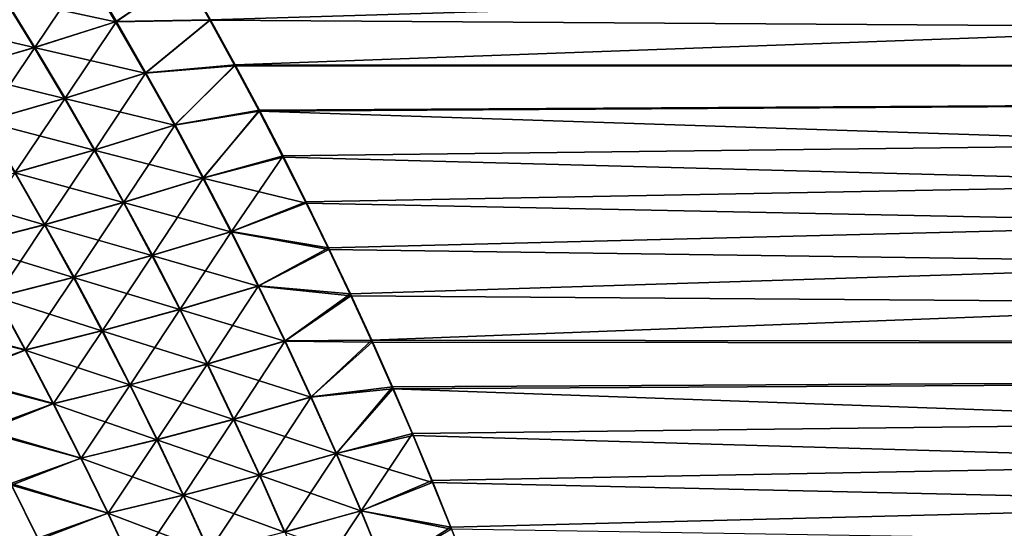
# Model space of a CAD drawing. Header units: metres. Extents: x -22 to 72, y -237 to 23.
# Tile 314 of 363: x 24.85 to 29.44, y 9.44 to 11.81. Entities that reach past the tile are written whole.
import ezdxf

# ---------------------------------------------------------------- set-up
doc = ezdxf.new("R2010")
doc.units = ezdxf.units.M
doc.layers.add('solid_509588_MEDIA_SW0001', color=7, linetype='CONTINUOUS')

msp = doc.modelspace()

# ---------------------------------------------------------------- linework, layer by layer
at = {"layer": 'solid_509588_MEDIA_SW0001'}
for points in [[(59.700001, 12.834648, 67.878571), (59.700001, 11.587123, 66.986046), (25.23407, 12.649909, 67.737549)], [(59.700001, 12.834648, 101.121429), (25.616209, 12.022956, 101.717682), (25.735098, 11.813438, 101.862106)], [(59.700001, 12.834648, 101.121429), (25.735098, 11.813438, 101.862106), (25.85104, 11.602937, 102.003479)], [(59.700001, 11.587123, 102.013954), (59.700001, 12.834648, 101.121429), (25.85104, 11.602937, 102.003479)], [(59.700001, 11.587123, 66.986046), (25.363386, 12.441572, 67.582336), (25.23407, 12.649909, 67.737549)], [(59.700001, 11.587123, 66.986046), (25.489464, 12.232317, 67.430428), (25.363386, 12.441572, 67.582336)], [(59.700001, 11.587123, 66.986046), (25.612322, 12.022232, 67.281815), (25.489464, 12.232317, 67.430428)], [(25.155392, 12.041637, 101.718094), (24.772316, 11.918557, 101.845299), (24.916204, 11.684945, 102.002762)], [(25.296255, 11.805863, 101.880409), (25.155392, 12.041637, 101.718094), (24.916204, 11.684945, 102.002762)], [(25.296255, 11.805863, 101.880409), (25.616209, 12.022956, 101.717682), (25.155392, 12.041637, 101.718094)], [(25.152052, 12.040547, 67.281158), (25.293013, 11.804622, 67.118752), (24.769249, 11.917532, 67.154037)], [(25.152052, 12.040547, 67.281158), (25.612322, 12.022232, 67.281815), (25.293013, 11.804622, 67.118752)], [(25.293013, 11.804622, 67.118752), (25.612322, 12.022232, 67.281815), (25.732088, 11.811273, 67.136421)], [(25.296255, 11.805863, 101.880409), (25.735098, 11.813438, 101.862106), (25.616209, 12.022956, 101.717682)], [(59.700001, 11.587123, 66.986046), (25.732088, 11.811273, 67.136421), (25.612322, 12.022232, 67.281815)], [(24.769249, 11.917532, 67.154037), (24.913235, 11.683759, 66.996483), (24.389463, 11.806226, 67.008415)], [(24.916204, 11.684945, 102.002762), (24.772316, 11.918557, 101.845299), (24.539122, 11.575357, 102.14357)], [(25.293013, 11.804622, 67.118752), (24.913235, 11.683759, 66.996483), (24.769249, 11.917532, 67.154037)], [(25.434534, 11.56641, 102.040497), (25.735098, 11.813438, 101.862106), (25.296255, 11.805863, 101.880409)], [(25.434534, 11.56641, 102.040497), (25.85104, 11.602937, 102.003479), (25.735098, 11.813438, 101.862106)], [(24.913235, 11.683759, 66.996483), (24.536419, 11.574222, 66.855774), (24.389463, 11.806226, 67.008415)], [(25.293013, 11.804622, 67.118752), (25.431431, 11.565064, 66.958626), (24.913235, 11.683759, 66.996483)], [(25.296255, 11.805863, 101.880409), (24.916204, 11.684945, 102.002762), (25.057442, 11.447718, 102.158089)], [(25.434534, 11.56641, 102.040497), (25.296255, 11.805863, 101.880409), (25.057442, 11.447718, 102.158089)], [(25.293013, 11.804622, 67.118752), (25.732088, 11.811273, 67.136421), (25.431431, 11.565064, 66.958626)], [(25.431431, 11.565064, 66.958626), (25.732088, 11.811273, 67.136421), (25.84889, 11.599389, 66.994164)], [(59.700001, 11.587123, 66.986046), (25.84889, 11.599389, 66.994164), (25.732088, 11.811273, 67.136421)], [(24.913235, 11.683759, 66.996483), (25.054604, 11.44642, 66.841103), (24.536419, 11.574222, 66.855774)], [(24.916204, 11.684945, 102.002762), (24.539122, 11.575357, 102.14357), (24.683262, 11.339978, 102.29409)], [(25.057442, 11.447718, 102.158089), (24.916204, 11.684945, 102.002762), (24.683262, 11.339978, 102.29409)], [(25.431431, 11.565064, 66.958626), (25.054604, 11.44642, 66.841103), (24.913235, 11.683759, 66.996483)], [(25.431431, 11.565064, 66.958626), (25.84889, 11.599389, 66.994164), (25.567226, 11.321896, 66.80088)], [(25.570156, 11.323291, 102.198235), (25.85104, 11.602937, 102.003479), (25.434534, 11.56641, 102.040497)], [(25.567226, 11.321896, 66.80088), (25.84889, 11.599389, 66.994164), (25.962852, 11.386528, 66.854973)], [(25.570156, 11.323291, 102.198235), (25.964211, 11.391325, 102.14193), (25.85104, 11.602937, 102.003479)], [(59.700001, 11.587123, 66.986046), (25.962852, 11.386528, 66.854973), (25.84889, 11.599389, 66.994164)], [(59.700001, 11.587123, 102.013954), (25.85104, 11.602937, 102.003479), (25.964211, 11.391325, 102.14193)], [(59.700001, 11.587123, 66.986046), (59.700001, 10.277775, 66.186966), (25.962852, 11.386528, 66.854973)], [(59.700001, 11.587123, 102.013954), (25.964211, 11.391325, 102.14193), (26.074743, 11.178501, 102.277542)], [(59.700001, 11.587123, 102.013954), (26.074743, 11.178501, 102.277542), (26.182413, 10.964672, 102.410217)], [(59.700001, 11.587123, 102.013954), (26.182413, 10.964672, 102.410217), (26.287201, 10.74994, 102.539925)], [(59.700001, 11.587123, 102.013954), (26.287201, 10.74994, 102.539925), (26.389166, 10.534346, 102.666664)], [(59.700001, 11.587123, 102.013954), (26.389166, 10.534346, 102.666664), (26.488371, 10.317932, 102.790443)], [(59.700001, 10.277775, 102.813034), (59.700001, 11.587123, 102.013954), (26.488371, 10.317932, 102.790443)], [(25.054604, 11.44642, 66.841103), (24.680685, 11.338721, 66.705193), (24.536419, 11.574222, 66.855774)], [(25.431431, 11.565064, 66.958626), (25.567226, 11.321896, 66.80088), (25.054604, 11.44642, 66.841103)], [(25.434534, 11.56641, 102.040497), (25.057442, 11.447718, 102.158089), (25.195955, 11.206887, 102.311188)], [(25.570156, 11.323291, 102.198235), (25.434534, 11.56641, 102.040497), (25.195955, 11.206887, 102.311188)], [(25.054604, 11.44642, 66.841103), (25.193279, 11.205531, 66.687988), (24.680685, 11.338721, 66.705193)], [(25.057442, 11.447718, 102.158089), (24.683262, 11.339978, 102.29409), (24.824614, 11.101065, 102.44249)], [(25.195955, 11.206887, 102.311188), (25.057442, 11.447718, 102.158089), (24.824614, 11.101065, 102.44249)], [(25.567226, 11.321896, 66.80088), (25.193279, 11.205531, 66.687988), (25.054604, 11.44642, 66.841103)], [(25.567226, 11.321896, 66.80088), (25.962852, 11.386528, 66.854973), (25.700323, 11.075145, 66.645607)], [(25.703043, 11.076536, 102.353539), (25.964211, 11.391325, 102.14193), (25.570156, 11.323291, 102.198235)], [(25.700323, 11.075145, 66.645607), (25.962852, 11.386528, 66.854973), (26.074074, 11.17265, 66.718781)], [(25.703043, 11.076536, 102.353539), (26.074743, 11.178501, 102.277542), (25.964211, 11.391325, 102.14193)], [(59.700001, 10.277775, 66.186966), (26.074074, 11.17265, 66.718781), (25.962852, 11.386528, 66.854973)], [(25.193279, 11.205531, 66.687988), (24.822187, 11.099743, 66.556763), (24.680685, 11.338721, 66.705193)], [(25.567226, 11.321896, 66.80088), (25.700323, 11.075145, 66.645607), (25.193279, 11.205531, 66.687988)], [(25.570156, 11.323291, 102.198235), (25.195955, 11.206887, 102.311188), (25.331667, 10.962484, 102.46196)], [(25.703043, 11.076536, 102.353539), (25.570156, 11.323291, 102.198235), (25.331667, 10.962484, 102.46196)], [(25.193279, 11.205531, 66.687988), (25.329185, 10.961125, 66.537239), (24.822187, 11.099743, 66.556763)], [(25.195955, 11.206887, 102.311188), (24.824614, 11.101065, 102.44249), (24.963099, 10.858647, 102.588669)], [(25.331667, 10.962484, 102.46196), (25.195955, 11.206887, 102.311188), (24.963099, 10.858647, 102.588669)], [(25.700323, 11.075145, 66.645607), (25.329185, 10.961125, 66.537239), (25.193279, 11.205531, 66.687988)], [(25.700323, 11.075145, 66.645607), (26.074074, 11.17265, 66.718781), (26.182388, 10.957884, 66.585625)], [(25.833111, 10.826194, 102.506287), (26.074743, 11.178501, 102.277542), (25.703043, 11.076536, 102.353539)], [(25.833111, 10.826194, 102.506287), (26.182413, 10.964672, 102.410217), (26.074743, 11.178501, 102.277542)], [(59.700001, 10.277775, 66.186966), (26.182388, 10.957884, 66.585625), (26.074074, 11.17265, 66.718781)], [(24.822187, 11.099743, 66.556763), (24.96085, 10.857318, 66.410599), (24.454967, 11.004823, 66.407562)], [(24.963099, 10.858647, 102.588669), (24.824614, 11.101065, 102.44249), (24.598345, 10.76531, 102.733322)], [(25.329185, 10.961125, 66.537239), (24.96085, 10.857318, 66.410599), (24.822187, 11.099743, 66.556763)], [(25.703043, 11.076536, 102.353539), (25.331667, 10.962484, 102.46196), (25.464499, 10.714556, 102.610283)], [(25.833111, 10.826194, 102.506287), (25.703043, 11.076536, 102.353539), (25.464499, 10.714556, 102.610283)], [(25.700323, 11.075145, 66.645607), (25.830635, 10.824859, 66.49292), (25.329185, 10.961125, 66.537239)], [(25.700323, 11.075145, 66.645607), (26.182388, 10.957884, 66.585625), (25.830635, 10.824859, 66.49292)], [(24.96085, 10.857318, 66.410599), (24.596327, 10.764007, 66.266029), (24.454967, 11.004823, 66.407562)], [(25.329185, 10.961125, 66.537239), (25.462238, 10.713247, 66.388969), (24.96085, 10.857318, 66.410599)], [(25.331667, 10.962484, 102.46196), (24.963099, 10.858647, 102.588669), (25.098637, 10.612774, 102.732506)], [(25.464499, 10.714556, 102.610283), (25.331667, 10.962484, 102.46196), (25.098637, 10.612774, 102.732506)], [(25.830635, 10.824859, 66.49292), (25.462238, 10.713247, 66.388969), (25.329185, 10.961125, 66.537239)], [(25.830635, 10.824859, 66.49292), (26.182388, 10.957884, 66.585625), (26.287783, 10.74232, 66.455536)], [(25.833111, 10.826194, 102.506287), (26.287201, 10.74994, 102.539925), (26.182413, 10.964672, 102.410217)], [(59.700001, 10.277775, 66.186966), (26.287783, 10.74232, 66.455536), (26.182388, 10.957884, 66.585625)], [(24.96085, 10.857318, 66.410599), (25.09659, 10.611489, 66.266808), (24.596327, 10.764007, 66.266029)], [(24.963099, 10.858647, 102.588669), (24.598345, 10.76531, 102.733322), (24.736532, 10.521127, 102.872635)], [(25.098637, 10.612774, 102.732506), (24.963099, 10.858647, 102.588669), (24.736532, 10.521127, 102.872635)], [(25.462238, 10.713247, 66.388969), (25.09659, 10.611489, 66.266808), (24.96085, 10.857318, 66.410599)], [(25.830635, 10.824859, 66.49292), (25.958076, 10.571083, 66.342934), (25.462238, 10.713247, 66.388969)], [(25.833111, 10.826194, 102.506287), (25.464499, 10.714556, 102.610283), (25.594364, 10.463151, 102.756042)], [(25.960281, 10.572311, 102.656357), (25.833111, 10.826194, 102.506287), (25.594364, 10.463151, 102.756042)], [(25.830635, 10.824859, 66.49292), (26.287783, 10.74232, 66.455536), (25.958076, 10.571083, 66.342934)], [(25.960281, 10.572311, 102.656357), (26.287201, 10.74994, 102.539925), (25.833111, 10.826194, 102.506287)], [(25.09659, 10.611489, 66.266808), (24.734694, 10.519863, 66.126755), (24.596327, 10.764007, 66.266029)], [(25.462238, 10.713247, 66.388969), (25.59235, 10.461944, 66.243294), (25.09659, 10.611489, 66.266808)], [(25.464499, 10.714556, 102.610283), (25.098637, 10.612774, 102.732506), (25.231146, 10.363491, 102.873894)], [(25.594364, 10.463151, 102.756042), (25.464499, 10.714556, 102.610283), (25.231146, 10.363491, 102.873894)], [(25.958076, 10.571083, 66.342934), (25.59235, 10.461944, 66.243294), (25.462238, 10.713247, 66.388969)], [(25.958076, 10.571083, 66.342934), (26.287783, 10.74232, 66.455536), (26.390305, 10.52602, 66.328514)], [(25.960281, 10.572311, 102.656357), (26.389166, 10.534346, 102.666664), (26.287201, 10.74994, 102.539925)], [(59.700001, 10.277775, 66.186966), (26.390305, 10.52602, 66.328514), (26.287783, 10.74232, 66.455536)], [(25.09659, 10.611489, 66.266808), (25.229322, 10.362304, 66.125488), (24.734694, 10.519863, 66.126755)], [(25.098637, 10.612774, 102.732506), (24.736532, 10.521127, 102.872635), (24.871626, 10.273607, 103.009598)], [(25.231146, 10.363491, 102.873894), (25.098637, 10.612774, 102.732506), (24.871626, 10.273607, 103.009598)], [(25.59235, 10.461944, 66.243294), (25.229322, 10.362304, 66.125488), (25.09659, 10.611489, 66.266808)], [(25.958076, 10.571083, 66.342934), (26.082565, 10.313865, 66.195747), (25.59235, 10.461944, 66.243294)], [(25.960281, 10.572311, 102.656357), (25.594364, 10.463151, 102.756042), (25.721186, 10.208324, 102.899124)], [(26.084473, 10.314948, 102.803642), (25.960281, 10.572311, 102.656357), (25.721186, 10.208324, 102.899124)], [(25.958076, 10.571083, 66.342934), (26.390305, 10.52602, 66.328514), (26.082565, 10.313865, 66.195747)], [(26.084473, 10.314948, 102.803642), (26.389166, 10.534346, 102.666664), (25.960281, 10.572311, 102.656357)], [(26.082565, 10.313865, 66.195747), (26.390305, 10.52602, 66.328514), (26.489998, 10.309046, 66.204544)], [(26.084473, 10.314948, 102.803642), (26.488371, 10.317932, 102.790443), (26.389166, 10.534346, 102.666664)], [(59.700001, 10.277775, 66.186966), (26.489998, 10.309046, 66.204544), (26.390305, 10.52602, 66.328514)], [(24.40411, 10.395934, 103.054214), (24.871626, 10.273607, 103.009598), (24.736532, 10.521127, 102.872635)], [(24.734694, 10.519863, 66.126755), (24.869987, 10.272438, 65.989845), (24.407131, 10.386537, 65.940819)], [(25.229322, 10.362304, 66.125488), (24.869987, 10.272438, 65.989845), (24.734694, 10.519863, 66.126755)], [(25.59235, 10.461944, 66.243294), (25.719442, 10.20726, 66.100304), (25.229322, 10.362304, 66.125488)], [(25.594364, 10.463151, 102.756042), (25.231146, 10.363491, 102.873894), (25.360546, 10.110855, 103.012718)], [(25.721186, 10.208324, 102.899124), (25.594364, 10.463151, 102.756042), (25.360546, 10.110855, 103.012718)], [(26.082565, 10.313865, 66.195747), (25.719442, 10.20726, 66.100304), (25.59235, 10.461944, 66.243294)], [(24.40411, 10.395934, 103.054214), (24.540472, 10.150473, 103.185654), (24.871626, 10.273607, 103.009598)], [(24.869987, 10.272438, 65.989845), (24.54344, 10.141299, 65.809631), (24.407131, 10.386537, 65.940819)], [(25.229322, 10.362304, 66.125488), (25.358965, 10.109808, 65.986755), (24.869987, 10.272438, 65.989845)], [(25.231146, 10.363491, 102.873894), (24.871626, 10.273607, 103.009598), (25.003548, 10.022807, 103.144104)], [(25.360546, 10.110855, 103.012718), (25.231146, 10.363491, 102.873894), (25.003548, 10.022807, 103.144104)], [(25.719442, 10.20726, 66.100304), (25.358965, 10.109808, 65.986755), (25.229322, 10.362304, 66.125488)], [(26.082565, 10.313865, 66.195747), (26.20402, 10.053258, 66.051476), (25.719442, 10.20726, 66.100304)], [(26.084473, 10.314948, 102.803642), (25.721186, 10.208324, 102.899124), (25.844889, 9.950149, 103.039421)], [(26.20561, 10.054174, 102.948029), (26.084473, 10.314948, 102.803642), (25.844889, 9.950149, 103.039421)], [(26.082565, 10.313865, 66.195747), (26.489998, 10.309046, 66.204544), (26.20402, 10.053258, 66.051476)], [(26.20561, 10.054174, 102.948029), (26.488371, 10.317932, 102.790443), (26.084473, 10.314948, 102.803642)], [(26.20402, 10.053258, 66.051476), (26.489998, 10.309046, 66.204544), (26.586912, 10.091457, 66.083633)], [(26.20561, 10.054174, 102.948029), (26.584871, 10.100739, 102.911278), (26.488371, 10.317932, 102.790443)], [(59.700001, 10.277775, 102.813034), (26.488371, 10.317932, 102.790443), (26.584871, 10.100739, 102.911278)], [(59.700001, 10.277775, 66.186966), (26.586912, 10.091457, 66.083633), (26.489998, 10.309046, 66.204544)], [(24.540472, 10.150473, 103.185654), (25.003548, 10.022807, 103.144104), (24.871626, 10.273607, 103.009598)], [(24.869987, 10.272438, 65.989845), (25.002125, 10.021775, 65.855415), (24.54344, 10.141299, 65.809631)], [(25.358965, 10.109808, 65.986755), (25.002125, 10.021775, 65.855415), (24.869987, 10.272438, 65.989845)], [(59.700001, 10.277775, 102.813034), (26.584871, 10.100739, 102.911278), (26.678715, 9.882822, 103.02916)], [(59.700001, 10.277775, 66.186966), (59.700001, 8.91359, 65.485588), (26.586912, 10.091457, 66.083633)], [(59.700001, 10.277775, 102.813034), (26.678715, 9.882822, 103.02916), (26.769737, 9.66438, 103.144028)], [(59.700001, 10.277775, 102.813034), (26.769737, 9.66438, 103.144028), (26.857971, 9.445384, 103.255928)], [(59.700001, 10.277775, 102.813034), (26.857971, 9.445384, 103.255928), (26.943516, 9.225739, 103.364937)], [(59.700001, 10.277775, 102.813034), (26.943516, 9.225739, 103.364937), (27.026466, 9.005344, 103.47113)], [(59.700001, 8.91359, 103.514412), (59.700001, 10.277775, 102.813034), (27.026466, 9.005344, 103.47113)], [(25.719442, 10.20726, 66.100304), (25.843431, 9.949248, 65.960106), (25.358965, 10.109808, 65.986755)], [(25.721186, 10.208324, 102.899124), (25.360546, 10.110855, 103.012718), (25.486765, 9.854934, 103.148865)], [(25.844889, 9.950149, 103.039421), (25.721186, 10.208324, 102.899124), (25.486765, 9.854934, 103.148865)], [(26.20402, 10.053258, 66.051476), (25.843431, 9.949248, 65.960106), (25.719442, 10.20726, 66.100304)], [(24.540472, 10.150473, 103.185654), (24.67362, 9.901852, 103.314751), (25.003548, 10.022807, 103.144104)], [(25.002125, 10.021775, 65.855415), (24.67655, 9.89295, 65.680801), (24.54344, 10.141299, 65.809631)], [(25.358965, 10.109808, 65.986755), (25.485441, 9.85405, 65.850708), (25.002125, 10.021775, 65.855415)], [(25.360546, 10.110855, 103.012718), (25.003548, 10.022807, 103.144104), (25.132225, 9.768793, 103.276047)], [(25.486765, 9.854934, 103.148865), (25.360546, 10.110855, 103.012718), (25.132225, 9.768793, 103.276047)], [(25.843431, 9.949248, 65.960106), (25.485441, 9.85405, 65.850708), (25.358965, 10.109808, 65.986755)], [(26.20402, 10.053258, 66.051476), (26.586912, 10.091457, 66.083633), (26.322357, 9.789316, 65.91021)], [(26.32362, 9.790065, 103.089394), (26.584871, 10.100739, 102.911278), (26.20561, 10.054174, 102.948029)], [(26.322357, 9.789316, 65.91021), (26.586912, 10.091457, 66.083633), (26.68107, 9.873339, 65.965782)], [(26.32362, 9.790065, 103.089394), (26.678715, 9.882822, 103.02916), (26.584871, 10.100739, 102.911278)], [(59.700001, 8.91359, 65.485588), (26.68107, 9.873339, 65.965782), (26.586912, 10.091457, 66.083633)], [(24.67362, 9.901852, 103.314751), (25.132225, 9.768793, 103.276047), (25.003548, 10.022807, 103.144104)], [(25.002125, 10.021775, 65.855415), (25.131033, 9.767922, 65.723564), (24.67655, 9.89295, 65.680801)], [(25.485441, 9.85405, 65.850708), (25.131033, 9.767922, 65.723564), (25.002125, 10.021775, 65.855415)], [(26.20402, 10.053258, 66.051476), (26.322357, 9.789316, 65.91021), (25.843431, 9.949248, 65.960106)], [(26.20561, 10.054174, 102.948029), (25.844889, 9.950149, 103.039421), (25.965399, 9.688694, 103.176819)], [(26.32362, 9.790065, 103.089394), (26.20561, 10.054174, 102.948029), (25.965399, 9.688694, 103.176819)], [(25.843431, 9.949248, 65.960106), (25.964241, 9.687961, 65.822815), (25.485441, 9.85405, 65.850708)], [(25.844889, 9.950149, 103.039421), (25.486765, 9.854934, 103.148865), (25.609726, 9.595799, 103.282219)], [(25.965399, 9.688694, 103.176819), (25.844889, 9.950149, 103.039421), (25.609726, 9.595799, 103.282219)], [(26.322357, 9.789316, 65.91021), (25.964241, 9.687961, 65.822815), (25.843431, 9.949248, 65.960106)], [(24.67362, 9.901852, 103.314751), (24.803482, 9.650135, 103.441391), (25.132225, 9.768793, 103.276047)], [(25.131033, 9.767922, 65.723564), (24.806393, 9.641533, 65.554436), (24.67655, 9.89295, 65.680801)], [(26.438423, 9.522679, 103.227646), (26.678715, 9.882822, 103.02916), (26.32362, 9.790065, 103.089394)], [(26.438423, 9.522679, 103.227646), (26.769737, 9.66438, 103.144028), (26.678715, 9.882822, 103.02916)], [(25.485441, 9.85405, 65.850708), (25.608675, 9.595079, 65.717438), (25.131033, 9.767922, 65.723564)], [(25.486765, 9.854934, 103.148865), (25.132225, 9.768793, 103.276047), (25.257584, 9.511634, 103.405312)], [(25.609726, 9.595799, 103.282219), (25.486765, 9.854934, 103.148865), (25.257584, 9.511634, 103.405312)], [(25.964241, 9.687961, 65.822815), (25.608675, 9.595079, 65.717438), (25.485441, 9.85405, 65.850708)], [(26.322357, 9.789316, 65.91021), (26.68107, 9.873339, 65.965782), (26.772305, 9.654941, 65.851082)], [(59.700001, 8.91359, 65.485588), (26.772305, 9.654941, 65.851082), (26.68107, 9.873339, 65.965782)], [(26.322357, 9.789316, 65.91021), (26.437496, 9.522087, 65.772057), (25.964241, 9.687961, 65.822815)], [(26.32362, 9.790065, 103.089394), (25.965399, 9.688694, 103.176819), (26.082638, 9.424022, 103.311203)], [(26.438423, 9.522679, 103.227646), (26.32362, 9.790065, 103.089394), (26.082638, 9.424022, 103.311203)], [(26.322357, 9.789316, 65.91021), (26.772305, 9.654941, 65.851082), (26.437496, 9.522087, 65.772057)], [(24.803482, 9.650135, 103.441391), (25.257584, 9.511634, 103.405312), (25.132225, 9.768793, 103.276047)], [(25.131033, 9.767922, 65.723564), (25.256634, 9.510926, 65.594383), (24.806393, 9.641533, 65.554436)], [(25.608675, 9.595079, 65.717438), (25.256634, 9.510926, 65.594383), (25.131033, 9.767922, 65.723564)], [(25.964241, 9.687961, 65.822815), (26.081789, 9.423442, 65.688515), (25.608675, 9.595079, 65.717438)], [(25.965399, 9.688694, 103.176819), (25.609726, 9.595799, 103.282219), (25.729357, 9.333507, 103.412682)], [(26.082638, 9.424022, 103.311203), (25.965399, 9.688694, 103.176819), (25.729357, 9.333507, 103.412682)], [(26.437496, 9.522087, 65.772057), (26.081789, 9.423442, 65.688515), (25.964241, 9.687961, 65.822815)], [(26.437496, 9.522087, 65.772057), (26.772305, 9.654941, 65.851082), (26.860659, 9.436201, 65.739456)], [(26.438423, 9.522679, 103.227646), (26.857971, 9.445384, 103.255928), (26.769737, 9.66438, 103.144028)], [(59.700001, 8.91359, 65.485588), (26.860659, 9.436201, 65.739456), (26.772305, 9.654941, 65.851082)], [(24.576872, 9.352141, 103.711708), (24.929987, 9.395387, 103.565475), (24.803482, 9.650135, 103.441391)], [(24.806393, 9.641533, 65.554436), (24.932894, 9.387089, 65.430618), (24.578125, 9.347492, 65.286224)], [(24.803482, 9.650135, 103.441391), (24.929987, 9.395387, 103.565475), (25.257584, 9.511634, 103.405312)], [(25.256634, 9.510926, 65.594383), (24.932894, 9.387089, 65.430618), (24.806393, 9.641533, 65.554436)], [(25.608675, 9.595079, 65.717438), (25.728584, 9.332938, 65.587059), (25.256634, 9.510926, 65.594383)], [(25.609726, 9.595799, 103.282219), (25.257584, 9.511634, 103.405312), (25.379549, 9.251384, 103.531799)], [(25.729357, 9.333507, 103.412682), (25.609726, 9.595799, 103.282219), (25.379549, 9.251384, 103.531799)], [(26.081789, 9.423442, 65.688515), (25.728584, 9.332938, 65.587059), (25.608675, 9.595079, 65.717438)], [(26.437496, 9.522087, 65.772057), (26.549355, 9.251598, 65.6371), (26.081789, 9.423442, 65.688515)], [(26.438423, 9.522679, 103.227646), (26.082638, 9.424022, 103.311203), (26.196537, 9.156157, 103.442497)], [(26.549948, 9.252048, 103.362679), (26.438423, 9.522679, 103.227646), (26.196537, 9.156157, 103.442497)], [(26.437496, 9.522087, 65.772057), (26.860659, 9.436201, 65.739456), (26.549355, 9.251598, 65.6371)], [(26.549948, 9.252048, 103.362679), (26.857971, 9.445384, 103.255928), (26.438423, 9.522679, 103.227646)], [(24.929987, 9.395387, 103.565475), (25.379549, 9.251384, 103.531799), (25.257584, 9.511634, 103.405312)], [(25.256634, 9.510926, 65.594383), (25.378853, 9.250826, 65.467972), (24.932894, 9.387089, 65.430618)], [(25.728584, 9.332938, 65.587059), (25.378853, 9.250826, 65.467972), (25.256634, 9.510926, 65.594383)], [(26.549948, 9.252048, 103.362679), (26.943516, 9.225739, 103.364937), (26.857971, 9.445384, 103.255928)]]:
    msp.add_3dface(points, dxfattribs=at)

doc.saveas('drawing.dxf')
